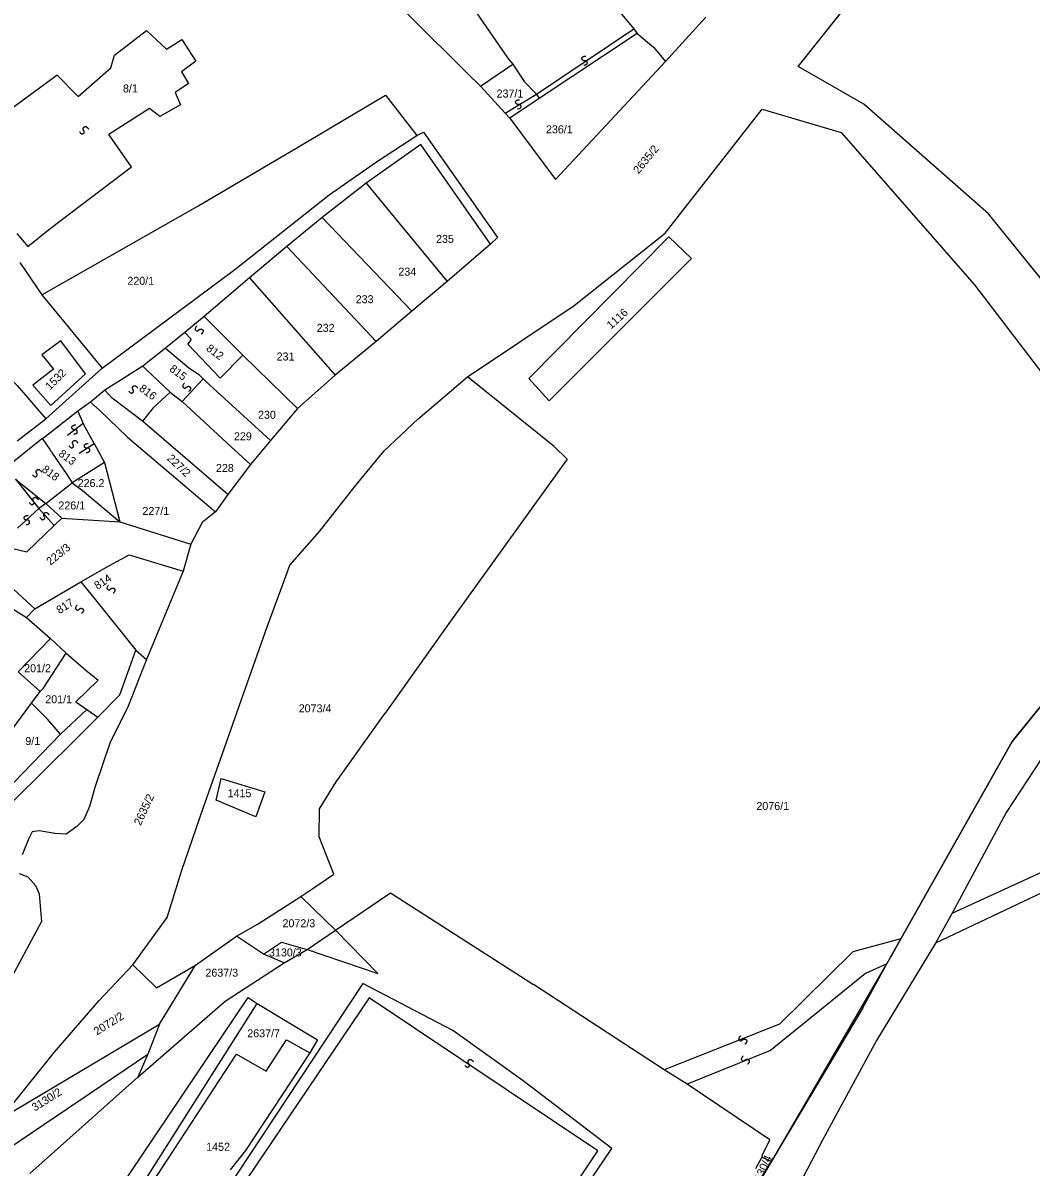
# Model space of a CAD drawing. Extents: x -581999 to -572728, y -1219553 to -1212032.
# Drawn here: x -577108.1 to -576856.1, y -1215689.6 to -1215403.7 of the extents above; entities that cross this region are included whole.
import ezdxf

# ---------------------------------------------------------------- set-up
doc = ezdxf.new("R2010")
doc.units = 0
for name, color, linetype in [('Vrstva 1', 7, 'Continuous'), ('Vrstva 2', 7, 'Continuous'), ('Vrstva 4', 7, 'Continuous'), ('Vrstva 6', 7, 'Continuous'), ('Vrstva 63', 7, 'Continuous')]:
    doc.layers.add(name, color=color, linetype=linetype)

msp = doc.modelspace()

# ---------------------------------------------------------------- linework, layer by layer
at = {"layer": 'Vrstva 1'}
for p, q in [((-576993.729, -1215419.5), (-576985.657, -1215414.019)), ((-576997.012, -1215416.237), (-576993.729, -1215419.5)), ((-576993.729, -1215419.5), (-576987.515, -1215426.223)), ((-576987.515, -1215426.223), (-576986.354, -1215427.516)), ((-577019.454, -1215438.203), (-577009.634, -1215431.818)), ((-577031.52, -1215446.662), (-577019.454, -1215438.203)), ((-577055.118, -1215465.283), (-577031.52, -1215446.662)), ((-577108.86, -1215463.568), (-577103.317, -1215471.621)), ((-577088.262, -1215489.926), (-577055.118, -1215465.283)), ((-577103.317, -1215471.621), (-577088.262, -1215489.926)), ((-577098.567, -1215483.155), (-577103.307, -1215486.642)), ((-577092.434, -1215491.349), (-577098.567, -1215483.155)), ((-577065.982, -1215482.686), (-577067.612, -1215481.051)), ((-577065.982, -1215482.686), (-577066.843, -1215483.933)), ((-577103.307, -1215486.642), (-577100.426, -1215490.215)), ((-577066.843, -1215483.933), (-577058.784, -1215492.494)), ((-577058.784, -1215492.494), (-577053.109, -1215486.675)), ((-577100.426, -1215490.215), (-577105.63, -1215494.225)), ((-577101.076, -1215499.281), (-577092.434, -1215491.349)), ((-577105.63, -1215494.225), (-577101.076, -1215499.281)), ((-577075.489, -1215499.85), (-577071.254, -1215495.93)), ((-577094.385, -1215500.676), (-577092.991, -1215503.814)), ((-577075.489, -1215499.85), (-577078.195, -1215503.232)), ((-577109.518, -1215508.133), (-577102.383, -1215502.603)), ((-577090.296, -1215508.782), (-577092.991, -1215503.814)), ((-577101.448, -1215510.002), (-577103.184, -1215507.55)), ((-577090.296, -1215508.782), (-577087.694, -1215513.576)), ((-577100.891, -1215510.928), (-577101.448, -1215510.002)), ((-577100.891, -1215510.928), (-577097.08, -1215516.54)), ((-577087.694, -1215513.576), (-577095.797, -1215518.591)), ((-577087.694, -1215513.576), (-577083.839, -1215528.334)), ((-577097.08, -1215516.54), (-577095.797, -1215518.591)), ((-577117.84, -1215533.362), (-577107.112, -1215535.887)), ((-577092.361, -1215565.476), (-577089.226, -1215567.969)), ((-577089.226, -1215567.969), (-577094.868, -1215573.383)), ((-577094.868, -1215573.383), (-577092.11, -1215575.279)), ((-577092.11, -1215575.279), (-577089.351, -1215577.175)), ((-577059.804, -1215597.913), (-577058.52, -1215592.496)), ((-577058.52, -1215592.496), (-577047.611, -1215595.807)), ((-577049.857, -1215602.127), (-577059.804, -1215597.913)), ((-577047.611, -1215595.807), (-577049.857, -1215602.127)), ((-577029.963, -1215630.418), (-577016.165, -1215621.088)), ((-577016.165, -1215621.088), (-576980.441, -1215644.019)), ((-577029.963, -1215630.418), (-577038.626, -1215621.991)), ((-577047.931, -1215636.437), (-577054.67, -1215631.923)), ((-577037.022, -1215635.234), (-577029.963, -1215630.418)), ((-577019.374, -1215641.253), (-577029.963, -1215630.418)), ((-577047.931, -1215636.437), (-577043.439, -1215633.428)), ((-577043.439, -1215633.428), (-577037.022, -1215635.234)), ((-577042.797, -1215638.544), (-577037.022, -1215635.234)), ((-577037.022, -1215635.234), (-577019.374, -1215641.253)), ((-577042.797, -1215638.544), (-577047.931, -1215636.437)), ((-577073.922, -1215653.894), (-577064.937, -1215639.146)), ((-577057.557, -1215648.175), (-577042.797, -1215638.544)), ((-577023.117, -1215643.718), (-577083.119, -1215734.611)), ((-577000.656, -1215655.456), (-577023.117, -1215643.718)), ((-577107.934, -1215730.641), (-577051.782, -1215647.272)), ((-577088.682, -1215710.476), (-577049.536, -1215648.777)), ((-577079.377, -1215667.136), (-577057.557, -1215648.175)), ((-577051.782, -1215647.272), (-577049.536, -1215648.777)), ((-577049.536, -1215648.777), (-577034.455, -1215657.806)), ((-577047.29, -1215665.631), (-577042.156, -1215657.806)), ((-577042.156, -1215657.806), (-577036.38, -1215661.117)), ((-576983.008, -1215668.097), (-577000.656, -1215655.456)), ((-577128.149, -1215696.029), (-577076.81, -1215661.418)), ((-577078.735, -1215698.136), (-577054.67, -1215661.418)), ((-577054.67, -1215661.418), (-577047.29, -1215665.631)), ((-577079.377, -1215667.136), (-577106.33, -1215691.214)), ((-576960.868, -1215684.951), (-576983.008, -1215668.097)), ((-576923.326, -1215686.757), (-576921.401, -1215682.844)), ((-577052.424, -1215685.495), (-577056.274, -1215690.311)), ((-577022.796, -1215776.746), (-576960.868, -1215684.951)), ((-576921.081, -1215688.261), (-576923.383, -1215687.129))]:
    msp.add_line(p, q, dxfattribs=at)
for points in [[(-576762.808, -1215582.263), (-576786.45, -1215550.556), (-576835.355, -1215490.234), (-576866.76, -1215451.363), (-576897.91, -1215423.983), (-576914.339, -1215414.57), (-576881.303, -1215373.144)], [(-577011.477, -1215376.862), (-576986.686, -1215412.753), (-576985.657, -1215414.019), (-576982.777, -1215418.339), (-576979.709, -1215421.516), (-576979.031, -1215422.575)], [(-576978.846, -1215377.063), (-576955.361, -1215405.128), (-576954.533, -1215406.325)], [(-577025.291, -1215388.065), (-576997.012, -1215416.237)], [(-576947.453, -1215413.296), (-576937.407, -1215402.206)], [(-577094.272, -1215422.068), (-577086.107, -1215414.908), (-577085.201, -1215411.776), (-577077.199, -1215405.541), (-577072.148, -1215410.268), (-577068.373, -1215407.823), (-577064.876, -1215413.213), (-577068.431, -1215415.885), (-577066.684, -1215418.804), (-577070.015, -1215421.028), (-577068.711, -1215424.169), (-577073.815, -1215427.057), (-577076.453, -1215425.03), (-577086.628, -1215431.569)], [(-576954.533, -1215406.325), (-576979.031, -1215422.575)], [(-576954.533, -1215406.325), (-576950.438, -1215409.719), (-576947.453, -1215413.296)], [(-577182.464, -1215414.949), (-577164.206, -1215433.555), (-577150.236, -1215449.959), (-577134.9, -1215466.884), (-577128.502, -1215474.236), (-577120.766, -1215483.104), (-577109.518, -1215494.27), (-577102.383, -1215502.603), (-577088.262, -1215489.926)], [(-576986.354, -1215427.516), (-576974.964, -1215442.835), (-576947.453, -1215413.296)], [(-577094.272, -1215422.068), (-577099.492, -1215416.719), (-577119.107, -1215431.069)], [(-577103.317, -1215471.621), (-577064.48, -1215449.525), (-577039.177, -1215434.625), (-577017.481, -1215421.71), (-577009.634, -1215431.818)], [(-576979.031, -1215422.575), (-576986.354, -1215427.516)], [(-576947.523, -1215456.201), (-576923.293, -1215425.212), (-576903.519, -1215431.029), (-576870.194, -1215469.135), (-576826.446, -1215526.328), (-576785.099, -1215575.711)], [(-577101.279, -1215455.051), (-577080.961, -1215439.641), (-577086.628, -1215431.569)], [(-577009.634, -1215431.818), (-577007.912, -1215430.957), (-576989.423, -1215457.269), (-576991.158, -1215458.943)], [(-576991.158, -1215458.943), (-577008.628, -1215434.025), (-577022.246, -1215443.693)], [(-577022.246, -1215443.693), (-577033.285, -1215452.332)], [(-577022.246, -1215443.693), (-577002.027, -1215468.273)], [(-577033.285, -1215452.332), (-577042.084, -1215459.589)], [(-577033.285, -1215452.332), (-577010.824, -1215475.703)], [(-577109.583, -1215456.316), (-577106.801, -1215459.522), (-577101.279, -1215455.051)], [(-576996.949, -1215492.156), (-576970.321, -1215474.268), (-576947.523, -1215456.201)], [(-576946.658, -1215457.123), (-576981.582, -1215492.542), (-576976.549, -1215498.155), (-576940.963, -1215462.518)], [(-576946.658, -1215457.123), (-576940.963, -1215462.518)], [(-577042.084, -1215459.589), (-577051.401, -1215467.366)], [(-577042.084, -1215459.589), (-577019.795, -1215483.306)], [(-576991.158, -1215458.943), (-577002.027, -1215468.273)], [(-577051.401, -1215467.366), (-577062.79, -1215477.045)], [(-577051.401, -1215467.366), (-577030.039, -1215491.752)], [(-577002.027, -1215468.273), (-577010.824, -1215475.703)], [(-577062.79, -1215477.045), (-577067.612, -1215481.051), (-577072.419, -1215484.964)], [(-577062.79, -1215477.045), (-577061.573, -1215478.243)], [(-577010.824, -1215475.703), (-577019.795, -1215483.306)], [(-577061.573, -1215478.243), (-577053.109, -1215486.675)], [(-577019.795, -1215483.306), (-577030.039, -1215491.752)], [(-577072.419, -1215484.964), (-577076.878, -1215488.484)], [(-577072.419, -1215484.964), (-577066.595, -1215489.854)], [(-577053.109, -1215486.675), (-577039.43, -1215500.061)], [(-577078.11, -1215489.456), (-577087.588, -1215495.495)], [(-577076.878, -1215488.484), (-577078.11, -1215489.456)], [(-577078.11, -1215489.456), (-577077.309, -1215490.182)], [(-577077.309, -1215490.182), (-577071.254, -1215495.93)], [(-577066.595, -1215489.854), (-577064.222, -1215491.446)], [(-577064.222, -1215491.446), (-577063.056, -1215492.595)], [(-577030.039, -1215491.752), (-577039.43, -1215500.061)], [(-577017.771, -1215510.658), (-577009.361, -1215502.74), (-576996.949, -1215492.156)], [(-576975.311, -1215509.567), (-576996.949, -1215492.156)], [(-577068.235, -1215498.307), (-577063.056, -1215492.595)], [(-577063.056, -1215492.595), (-577061.55, -1215494.079), (-577046.147, -1215508.012)], [(-577087.588, -1215495.495), (-577091.21, -1215498.433)], [(-577085.778, -1215497.455), (-577087.588, -1215495.495)], [(-577078.195, -1215503.232), (-577085.778, -1215497.455)], [(-577071.254, -1215495.93), (-577068.235, -1215498.307)], [(-577091.21, -1215498.433), (-577094.385, -1215500.676), (-577102.939, -1215507.417), (-577103.184, -1215507.55)], [(-577091.21, -1215498.433), (-577088.92, -1215500.468)], [(-577088.92, -1215500.468), (-577081.96, -1215507.236)], [(-577068.235, -1215498.307), (-577056.001, -1215509.632)], [(-577039.43, -1215500.061), (-577046.147, -1215508.012)], [(-577056.821, -1215521.512), (-577078.195, -1215503.232)], [(-577103.184, -1215507.55), (-577103.429, -1215507.682), (-577112.082, -1215514.673)], [(-577081.96, -1215507.236), (-577059.963, -1215525.908)], [(-577046.147, -1215508.012), (-577051.196, -1215514.064)], [(-576975.311, -1215509.567), (-576972.024, -1215512.711), (-577001.164, -1215553.166), (-577017.513, -1215576.152)], [(-577056.001, -1215509.632), (-577051.196, -1215514.064)], [(-577033.958, -1215530.749), (-577025.134, -1215519.577), (-577017.771, -1215510.658)], [(-577051.196, -1215514.064), (-577056.821, -1215521.512)], [(-577109.923, -1215517.706), (-577102.373, -1215523.766)], [(-577102.373, -1215523.766), (-577095.797, -1215518.591)], [(-577095.797, -1215518.591), (-577093.241, -1215520.493)], [(-577093.241, -1215520.493), (-577083.839, -1215528.334)], [(-577102.373, -1215523.766), (-577098.312, -1215527.449)], [(-577056.821, -1215521.512), (-577059.963, -1215525.908)], [(-577059.963, -1215525.908), (-577063.249, -1215528.572), (-577066.086, -1215533.914)], [(-577107.112, -1215535.887), (-577100.287, -1215529.274), (-577098.312, -1215527.449)], [(-577098.312, -1215527.449), (-577083.839, -1215528.334)], [(-577083.839, -1215528.334), (-577066.086, -1215533.914)], [(-577080.596, -1215639.112), (-577072.003, -1215627.234), (-577068.367, -1215615.386), (-577063.017, -1215599.947), (-577057.684, -1215584.815), (-577052.969, -1215571.349), (-577047.009, -1215554.616), (-577043.022, -1215543.752), (-577041.391, -1215539.173), (-577033.958, -1215530.749)], [(-577122.981, -1215533.696), (-577105.109, -1215550.08)], [(-577066.086, -1215533.914), (-577068.001, -1215540.677)], [(-577086.467, -1215539.278), (-577081.545, -1215536.579)], [(-577081.545, -1215536.579), (-577068.001, -1215540.677)], [(-577093.619, -1215543.387), (-577086.467, -1215539.278)], [(-577068.001, -1215540.677), (-577077.159, -1215562.792)], [(-577105.109, -1215550.08), (-577093.619, -1215543.387)], [(-577093.619, -1215543.387), (-577089.902, -1215547.876)], [(-577112.098, -1215549.207), (-577107.214, -1215552.299)], [(-577089.902, -1215547.876), (-577079.835, -1215560.431)], [(-577107.214, -1215552.299), (-577105.109, -1215550.08)], [(-577107.214, -1215552.299), (-577101.179, -1215557.523)], [(-577109.294, -1215565.884), (-577101.179, -1215557.523)], [(-577101.179, -1215557.523), (-577097.235, -1215561.203)], [(-576785.099, -1215575.711), (-576821.235, -1215557.57), (-576846.598, -1215565.67), (-576860.844, -1215583.271), (-576888.618, -1215632.553)], [(-577089.351, -1215577.175), (-577083.884, -1215571.642), (-577079.835, -1215560.431)], [(-577079.835, -1215560.431), (-577077.159, -1215562.792)], [(-577103.723, -1215570.75), (-577103.018, -1215570.044), (-577097.235, -1215561.203)], [(-577097.235, -1215561.203), (-577092.361, -1215565.476)], [(-577077.159, -1215562.792), (-577081.751, -1215574.424), (-577086.327, -1215583.693), (-577089.981, -1215594.54), (-577091.389, -1215599.509)], [(-577103.723, -1215570.75), (-577109.294, -1215565.884)], [(-576783.853, -1215589.079), (-576787.731, -1215585.86), (-576788.379, -1215585.281), (-576821.386, -1215567.085), (-576837.181, -1215571.648), (-576844.275, -1215577.087), (-576851.805, -1215585.045), (-576862.304, -1215600.977), (-576875.781, -1215626.143)], [(-577105.962, -1215573.696), (-577103.723, -1215570.75)], [(-577110.818, -1215580.367), (-577105.962, -1215573.696)], [(-577105.962, -1215573.696), (-577101.904, -1215577.728)], [(-577092.11, -1215575.279), (-577098.66, -1215581.403)], [(-577098.66, -1215581.403), (-577101.904, -1215577.728)], [(-577035.59, -1215619.975), (-577030.331, -1215616.401), (-577034.001, -1215607.119), (-577033.95, -1215600.119), (-577029.789, -1215593.324), (-577017.513, -1215576.152)], [(-577098.66, -1215581.403), (-577110.305, -1215593.519)], [(-577091.389, -1215599.509), (-577092.839, -1215602.786), (-577094.628, -1215604.483), (-577097.26, -1215606.46), (-577099.971, -1215606.261), (-577103.987, -1215605.585), (-577105.765, -1215605.862), (-577106.714, -1215607.656), (-577108.266, -1215611.581)], [(-577108.99, -1215616.282), (-577106.864, -1215617.058), (-577104.916, -1215619.241), (-577103.996, -1215621.326), (-577103.388, -1215628.371)], [(-577080.596, -1215639.112), (-577074.647, -1215644.807), (-577064.937, -1215639.146), (-577054.67, -1215631.923), (-577049.299, -1215628.817), (-577038.626, -1215621.991), (-577035.59, -1215619.975)], [(-576875.781, -1215626.143), (-576879.989, -1215633.692)], [(-577110.657, -1215641.833), (-577103.388, -1215628.371)], [(-576888.618, -1215632.553), (-576891.106, -1215637.06)], [(-576879.989, -1215633.692), (-576894.7, -1215658.009), (-576908.169, -1215682.748)], [(-576892.114, -1215638.876), (-576891.106, -1215637.06)], [(-577113.388, -1215677.386), (-577100.259, -1215661.022), (-577088.978, -1215648.034), (-577080.596, -1215639.112)], [(-576898.141, -1215649.802), (-576892.114, -1215638.876)], [(-576921.401, -1215682.844), (-576942.045, -1215668.942), (-576947.82, -1215665.33), (-576980.441, -1215644.019)], [(-576898.141, -1215649.802), (-576920.439, -1215687.359)], [(-577113.388, -1215677.386), (-577073.922, -1215653.894), (-577076.81, -1215661.418), (-577079.377, -1215667.136)], [(-577034.455, -1215657.806), (-577036.38, -1215661.117), (-577052.424, -1215685.495)], [(-576908.169, -1215682.748), (-576927.176, -1215719.199), (-576933.904, -1215730.935)], [(-576923.326, -1215686.757), (-576923.383, -1215687.129), (-576924.931, -1215690.068)], [(-576941.777, -1215724.679), (-576923.968, -1215693.077), (-576921.081, -1215688.261), (-576920.439, -1215687.359)]]:
    msp.add_lwpolyline(points, dxfattribs=at)
at = {"layer": 'Vrstva 4'}
for p, q in [((-576979.709, -1215421.516), (-576955.361, -1215405.128)), ((-576987.515, -1215426.223), (-576979.709, -1215421.516)), ((-577092.991, -1215503.814), (-577096.894, -1215506.777)), ((-577094.013, -1215511.223), (-577090.296, -1215508.782)), ((-577109.923, -1215517.706), (-577104.09, -1215525.051)), ((-577104.09, -1215525.051), (-577100.287, -1215529.274)), ((-577094.818, -1215582.707), (-577089.351, -1215577.175)), ((-577110.572, -1215598.244), (-577094.818, -1215582.707)), ((-576888.618, -1215632.553), (-576900.652, -1215635.835)), ((-576900.652, -1215635.835), (-576918.942, -1215653.894)), ((-576892.114, -1215638.876), (-576897.444, -1215641.253)), ((-576897.444, -1215641.253), (-576921.188, -1215660.515)), ((-577021.512, -1215647.33), (-577080.232, -1215734.159)), ((-576964.398, -1215685.553), (-577021.512, -1215647.33)), ((-576918.942, -1215653.894), (-576947.82, -1215665.33)), ((-576921.188, -1215660.515), (-576942.045, -1215668.942)), ((-577022.155, -1215772.382), (-576964.398, -1215685.553))]:
    msp.add_line(p, q, dxfattribs=at)
for points in [[(-577102.373, -1215523.766), (-577104.09, -1215525.051), (-577109.407, -1215529.967)], [(-576875.781, -1215626.143), (-576807.527, -1215594.875), (-576788.379, -1215585.281)], [(-576783.853, -1215589.079), (-576788.828, -1215590.54), (-576879.989, -1215633.692)]]:
    msp.add_lwpolyline(points, dxfattribs=at)
at = {"layer": 'Vrstva 6'}
for points in [[(-576967.876, -1215414.243), (-576967.025, -1215414.154), (-576966.973, -1215413.396), (-576967.289, -1215413.14), (-576967.705, -1215413.185), (-576968.037, -1215413.103), (-576968.254, -1215412.895), (-576968.345, -1215412.683), (-576968.346, -1215412.414), (-576968.143, -1215412.109), (-576967.555, -1215411.939), (-576967.375, -1215411.972)], [(-576984.445, -1215425.141), (-576983.594, -1215425.052), (-576983.542, -1215424.294), (-576983.858, -1215424.038), (-576984.274, -1215424.083), (-576984.606, -1215424.001), (-576984.823, -1215423.793), (-576984.914, -1215423.581), (-576984.915, -1215423.312), (-576984.712, -1215423.007), (-576984.124, -1215422.837), (-576983.944, -1215422.87)], [(-577093.948, -1215430.84), (-577093.468, -1215431.547), (-577092.774, -1215431.236), (-577092.697, -1215430.836), (-577092.933, -1215430.491), (-577093.018, -1215430.159), (-577092.936, -1215429.869), (-577092.792, -1215429.689), (-577092.556, -1215429.561), (-577092.191, -1215429.597), (-577091.764, -1215430.036), (-577091.709, -1215430.209)], [(-577064.596, -1215479.421), (-577065.183, -1215480.043), (-577064.728, -1215480.652), (-577064.322, -1215480.64), (-577064.036, -1215480.335), (-577063.73, -1215480.181), (-577063.43, -1215480.197), (-577063.223, -1215480.299), (-577063.047, -1215480.502), (-577063.002, -1215480.866), (-577063.337, -1215481.378), (-577063.495, -1215481.47)], [(-577081.63, -1215495.615), (-577081.15, -1215496.322), (-577080.456, -1215496.011), (-577080.379, -1215495.611), (-577080.615, -1215495.266), (-577080.7, -1215494.934), (-577080.618, -1215494.644), (-577080.474, -1215494.464), (-577080.238, -1215494.336), (-577079.873, -1215494.372), (-577079.446, -1215494.811), (-577079.391, -1215494.984)], [(-577067.719, -1215493.724), (-577068.306, -1215494.346), (-577067.851, -1215494.955), (-577067.445, -1215494.943), (-577067.159, -1215494.638), (-577066.853, -1215494.484), (-577066.553, -1215494.5), (-577066.346, -1215494.602), (-577066.17, -1215494.805), (-577066.125, -1215495.169), (-577066.46, -1215495.681), (-577066.618, -1215495.773)], [(-577095.37, -1215506.435), (-577094.519, -1215506.346), (-577094.467, -1215505.588), (-577094.783, -1215505.332), (-577095.199, -1215505.377), (-577095.531, -1215505.295), (-577095.748, -1215505.087), (-577095.839, -1215504.875), (-577095.84, -1215504.606), (-577095.637, -1215504.301), (-577095.049, -1215504.131), (-577094.869, -1215504.164)], [(-577096.61, -1215509.291), (-577096.13, -1215509.998), (-577095.436, -1215509.687), (-577095.359, -1215509.287), (-577095.595, -1215508.942), (-577095.68, -1215508.61), (-577095.598, -1215508.32), (-577095.454, -1215508.14), (-577095.218, -1215508.012), (-577094.853, -1215508.048), (-577094.426, -1215508.487), (-577094.371, -1215508.66)], [(-577092.246, -1215511.066), (-577091.395, -1215510.977), (-577091.343, -1215510.219), (-577091.659, -1215509.963), (-577092.075, -1215510.008), (-577092.407, -1215509.926), (-577092.624, -1215509.718), (-577092.715, -1215509.506), (-577092.716, -1215509.237), (-577092.513, -1215508.932), (-577091.925, -1215508.762), (-577091.745, -1215508.795)], [(-577105.705, -1215516.532), (-577105.225, -1215517.239), (-577104.531, -1215516.928), (-577104.454, -1215516.528), (-577104.69, -1215516.183), (-577104.775, -1215515.851), (-577104.693, -1215515.561), (-577104.549, -1215515.381), (-577104.313, -1215515.253), (-577103.948, -1215515.289), (-577103.521, -1215515.728), (-577103.466, -1215515.901)], [(-577106.508, -1215523.504), (-577106.028, -1215524.211), (-577105.334, -1215523.9), (-577105.257, -1215523.5), (-577105.493, -1215523.155), (-577105.578, -1215522.823), (-577105.496, -1215522.533), (-577105.352, -1215522.353), (-577105.116, -1215522.225), (-577104.751, -1215522.261), (-577104.324, -1215522.7), (-577104.269, -1215522.873)], [(-577103.833, -1215527.259), (-577103.353, -1215527.966), (-577102.659, -1215527.655), (-577102.582, -1215527.255), (-577102.818, -1215526.91), (-577102.903, -1215526.578), (-577102.821, -1215526.288), (-577102.677, -1215526.108), (-577102.441, -1215525.98), (-577102.076, -1215526.016), (-577101.649, -1215526.455), (-577101.594, -1215526.628)], [(-577107.281, -1215529.048), (-577106.43, -1215528.959), (-577106.378, -1215528.201), (-577106.694, -1215527.945), (-577107.11, -1215527.99), (-577107.442, -1215527.908), (-577107.659, -1215527.7), (-577107.75, -1215527.488), (-577107.751, -1215527.219), (-577107.548, -1215526.914), (-577106.96, -1215526.744), (-577106.78, -1215526.777)], [(-577086.639, -1215544.161), (-577087.226, -1215544.783), (-577086.771, -1215545.392), (-577086.365, -1215545.38), (-577086.079, -1215545.075), (-577085.773, -1215544.921), (-577085.473, -1215544.937), (-577085.266, -1215545.039), (-577085.09, -1215545.242), (-577085.045, -1215545.606), (-577085.38, -1215546.118), (-577085.538, -1215546.21)], [(-577094.519, -1215549.206), (-577095.106, -1215549.828), (-577094.651, -1215550.437), (-577094.245, -1215550.425), (-577093.959, -1215550.12), (-577093.653, -1215549.966), (-577093.353, -1215549.982), (-577093.146, -1215550.084), (-577092.97, -1215550.287), (-577092.925, -1215550.651), (-577093.26, -1215551.163), (-577093.418, -1215551.255)], [(-576928.714, -1215656.857), (-576929.301, -1215657.479), (-576928.846, -1215658.088), (-576928.44, -1215658.076), (-576928.154, -1215657.771), (-576927.848, -1215657.617), (-576927.548, -1215657.633), (-576927.341, -1215657.735), (-576927.165, -1215657.938), (-576927.12, -1215658.302), (-576927.455, -1215658.814), (-576927.613, -1215658.906)], [(-576997.645, -1215664.205), (-576997.069, -1215664.837), (-576996.427, -1215664.43), (-576996.408, -1215664.024), (-576996.691, -1215663.716), (-576996.821, -1215663.399), (-576996.782, -1215663.101), (-576996.665, -1215662.902), (-576996.449, -1215662.742), (-576996.083, -1215662.725), (-576995.598, -1215663.098), (-576995.518, -1215663.263)], [(-576928.086, -1215661.899), (-576928.673, -1215662.521), (-576928.218, -1215663.13), (-576927.812, -1215663.118), (-576927.526, -1215662.813), (-576927.22, -1215662.659), (-576926.92, -1215662.675), (-576926.713, -1215662.777), (-576926.537, -1215662.98), (-576926.492, -1215663.344), (-576926.827, -1215663.856), (-576926.985, -1215663.948)]]:
    msp.add_open_spline(points, degree=2, dxfattribs=at)
at = {"layer": 'Vrstva 63'}
for p, q in [((-576914.339, -1215414.57), (-576881.303, -1215373.144)), ((-576897.91, -1215423.983), (-576914.339, -1215414.57)), ((-576866.76, -1215451.363), (-576897.91, -1215423.983)), ((-576786.45, -1215550.556), (-576866.76, -1215451.363)), ((-576860.844, -1215583.271), (-576846.598, -1215565.67)), ((-576888.618, -1215632.553), (-576860.844, -1215583.271)), ((-576892.114, -1215638.876), (-576888.618, -1215632.553)), ((-576920.98, -1215688.35), (-576892.114, -1215638.876)), ((-576925.21, -1215695.506), (-576920.98, -1215688.35))]:
    msp.add_line(p, q, dxfattribs=at)

# ---------------------------------------------------------------- texts
at = {"layer": 'Vrstva 2'}
for s, p in [('8/1', (-577083.07, -1215421.048)), ('237/1', (-576989.681, -1215422.326)), ('236/1', (-576977.343, -1215431.273)), ('235', (-577004.82, -1215458.65)), ('234', (-577014.235, -1215466.83)), ('220/1', (-577081.967, -1215469.131)), ('233', (-577024.894, -1215473.732)), ('232', (-577034.627, -1215480.889)), ('231', (-577044.655, -1215488.047)), ('230', (-577049.314, -1215502.617)), ('229', (-577055.325, -1215507.986)), ('228', (-577059.827, -1215515.91)), ('226.2', (-577094.386, -1215519.681)), ('226/1', (-577099.207, -1215525.271)), ('227/1', (-577078.199, -1215526.646)), ('201/2', (-577107.766, -1215565.958)), ('201/1', (-577102.487, -1215573.715)), ('2073/4', (-577039.137, -1215575.982)), ('9/1', (-577107.481, -1215584.141)), ('1415', (-577056.916, -1215597.193)), ('2076/1', (-576924.742, -1215600.381)), ('2072/3', (-577043.191, -1215629.69)), ('3130/3', (-577046.561, -1215636.985)), ('2637/3', (-577062.458, -1215642.039)), ('2637/7', (-577051.997, -1215657.199)), ('1452', (-577062.269, -1215685.568))]:
    msp.add_text(s, height=2, dxfattribs=at).set_placement(p)
for s, rotation, p in [('2635/2', 50.60408, (-576954.191, -1215441.546)), ('1116', 42.34412, (-576961.052, -1215480.32)), ('812', 323.60052, (-577062.431, -1215485.402)), ('815', 323.60052, (-577071.628, -1215490.532)), ('1532', 44.89758, (-577101.289, -1215495.557)), ('816', 323.60052, (-577079.21, -1215495.432)), ('813', 323.60052, (-577099.333, -1215511.721)), ('227/2', 316.69794, (-577072.184, -1215512.733)), ('818', 323.60052, (-577103.515, -1215515.65)), ('223/3', 39.13226, (-577101.199, -1215539.346)), ('814', 32.89247, (-577089.456, -1215545.369)), ('817', 32.89247, (-577098.901, -1215551.48)), ('2635/2', 65.11741, (-577078.64, -1215604.399)), ('2072/2', 32.20008, (-577089.558, -1215656.775)), ('3130/2', 32.20008, (-577105.087, -1215675.771)), ('3130/4', 65.86485, (-576924.159, -1215694.725))]:
    msp.add_text(s, height=2, rotation=rotation, dxfattribs=at).set_placement(p)

doc.saveas('drawing.dxf')
